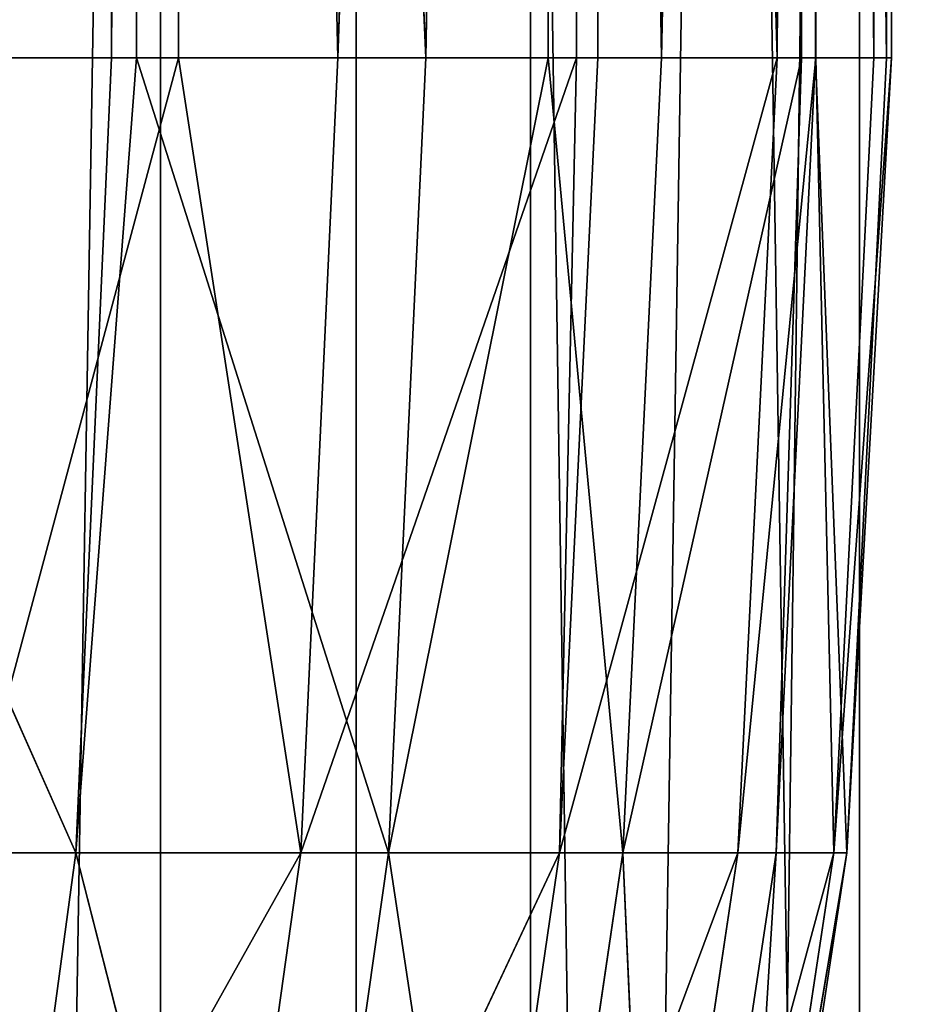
# Model space of a CAD drawing. Extents: x 12 to 103, y 2 to 366.
# Tile 351 of 656: x 91.81 to 96.39, y 104.28 to 109.27. Entities that reach past the tile are written whole.
import ezdxf

# ---------------------------------------------------------------- set-up
doc = ezdxf.new("R2010")
doc.units = 0
doc.header["$LTSCALE"] = 2.54
doc.layers.get('0').update_dxf_attribs({"color": 13, "linetype": 'CONTINUOUS'})

# ---------------------------------------------------------------- blocks, each defined once
blk = doc.blocks.new('SZCZOTKA_DO_WC_EQULA_WISZ_')
at = {"color": 0}
for p, q in [((90.4511, 3.935, 30.4463), (94.3957, 243.935, 35.621)), ((90.4511, 3.935, 30.4463), (94.3957, 243.935, 35.621)), ((96.0594, 3.935, 79.0257), (92.5226, 243.935, 84.4872)), ((96.0594, 3.935, 79.0257), (92.5226, 243.935, 84.4872)), ((92.5226, 3.935, 84.4872), (92.5226, 243.935, 84.4872)), ((92.5226, 3.935, 84.4872), (92.5226, 243.935, 84.4872)), ((93.5141, 243.935, 30.9773), (93.5141, 3.935, 30.9773)), ((93.5141, 243.935, 30.9773), (93.5141, 3.935, 30.9773)), ((97.2608, 243.935, 36.4726), (93.5141, 3.935, 30.9773)), ((97.2608, 243.935, 36.4726), (93.5141, 3.935, 30.9773)), ((93.5141, 243.935, 86.4679), (97.2608, 3.935, 80.9726)), ((93.5141, 243.935, 86.4679), (97.2608, 3.935, 80.9726)), ((93.5141, 243.935, 86.4679), (93.5141, 3.935, 86.4679)), ((93.5141, 243.935, 86.4679), (93.5141, 3.935, 86.4679)), ((94.3957, 3.935, 35.621), (94.3957, 243.935, 35.621)), ((94.3957, 3.935, 35.621), (94.3957, 243.935, 35.621)), ((94.3957, 3.935, 35.621), (97.504, 243.935, 41.3372)), ((94.3957, 3.935, 35.621), (97.504, 243.935, 41.3372)), ((96.0594, 3.935, 79.0257), (96.0594, 243.935, 79.0257)), ((96.0594, 3.935, 79.0257), (96.0594, 243.935, 79.0257)), ((92.4025, 143.935, 75.2125), (92.2761, 109.0742, 75.4682)), ((92.4025, 143.935, 75.2125), (92.2761, 109.0742, 75.4682)), ((92.4025, 109.0742, 75.2125), (92.4025, 143.935, 75.2125)), ((92.4025, 109.0742, 75.2125), (92.4025, 143.935, 75.2125)), ((93.866, 109.0742, 71.8068), (92.4025, 143.935, 75.2125)), ((93.866, 109.0742, 71.8068), (92.4025, 143.935, 75.2125)), ((93.4202, 109.0742, 44.4984), (92.614, 143.935, 42.6719)), ((93.4202, 109.0742, 44.4984), (92.614, 143.935, 42.6719)), ((92.614, 109.0742, 42.6719), (92.614, 143.935, 42.6719)), ((92.614, 109.0742, 42.6719), (92.614, 143.935, 42.6719)), ((93.4202, 109.0742, 44.4984), (94.6277, 143.935, 47.9024)), ((93.4202, 109.0742, 44.4984), (94.6277, 143.935, 47.9024)), ((93.866, 109.0742, 71.8068), (94.484, 143.935, 70.0086)), ((93.866, 109.0742, 71.8068), (94.484, 143.935, 70.0086)), ((94.484, 143.935, 70.0086), (95.0576, 109.0742, 67.9972)), ((94.484, 109.0742, 70.0086), (94.484, 143.935, 70.0086)), ((94.484, 109.0742, 70.0086), (94.484, 143.935, 70.0086)), ((94.484, 143.935, 70.0086), (95.0576, 109.0742, 67.9972)), ((94.6277, 109.0742, 47.9024), (94.6277, 143.935, 47.9024)), ((94.6277, 143.935, 47.9024), (94.7356, 109.0742, 48.2672)), ((94.6277, 109.0742, 47.9024), (94.6277, 143.935, 47.9024)), ((94.6277, 143.935, 47.9024), (94.7356, 109.0742, 48.2672)), ((94.6277, 143.935, 47.9024), (95.6429, 109.0742, 52.1543)), ((94.6277, 143.935, 47.9024), (95.6429, 109.0742, 52.1543)), ((95.0576, 109.0742, 67.9972), (95.7667, 143.935, 64.5526)), ((95.0576, 109.0742, 67.9972), (95.7667, 143.935, 64.5526)), ((95.8393, 143.935, 53.3747), (95.6429, 109.0742, 52.1543)), ((95.8393, 143.935, 53.3747), (95.6429, 109.0742, 52.1543)), ((95.7667, 143.935, 64.5526), (96.1971, 109.0742, 60.1071)), ((95.7667, 143.935, 64.5526), (96.1971, 109.0742, 60.1071)), ((95.7667, 143.935, 64.5526), (95.8376, 109.0742, 64.0825)), ((95.7667, 109.0742, 64.5526), (95.7667, 143.935, 64.5526)), ((95.7667, 109.0742, 64.5526), (95.7667, 143.935, 64.5526)), ((95.7667, 143.935, 64.5526), (95.8376, 109.0742, 64.0825)), ((95.8393, 143.935, 53.3747), (95.8393, 109.0742, 53.3747)), ((95.8393, 143.935, 53.3747), (95.8393, 109.0742, 53.3747)), ((95.8393, 143.935, 53.3747), (96.1319, 109.0742, 56.1159)), ((95.8393, 143.935, 53.3747), (96.1319, 109.0742, 56.1159)), ((96.2218, 143.935, 58.9664), (96.1319, 109.0742, 56.1159)), ((96.2218, 143.935, 58.9664), (96.1319, 109.0742, 56.1159)), ((96.2218, 143.935, 58.9664), (96.1971, 109.0742, 60.1071)), ((96.2218, 143.935, 58.9664), (96.1971, 109.0742, 60.1071)), ((96.2218, 143.935, 58.9664), (96.2218, 109.0742, 58.9664)), ((96.2218, 143.935, 58.9664), (96.2218, 109.0742, 58.9664)), ((92.2761, 109.0742, 75.4682), (90.3061, 109.0742, 78.9399)), ((90.3061, 109.0742, 78.9399), (92.0956, 105.0502, 75.3781)), ((90.3061, 109.0742, 78.9399), (92.0956, 105.0502, 75.3781)), ((92.2761, 109.0742, 75.4682), (90.3061, 109.0742, 78.9399)), ((92.614, 109.0742, 42.6719), (91.5342, 105.0502, 40.9868)), ((92.614, 109.0742, 42.6719), (91.5342, 105.0502, 40.9868)), ((91.7117, 109.0742, 40.8909), (92.614, 109.0742, 42.6719)), ((91.7117, 109.0742, 40.8909), (92.614, 109.0742, 42.6719)), ((92.4025, 109.0742, 75.2125), (92.0956, 105.0502, 75.3781)), ((92.2761, 109.0742, 75.4682), (92.0956, 105.0502, 75.3781)), ((92.4025, 109.0742, 75.2125), (92.0956, 105.0502, 75.3781)), ((92.2761, 109.0742, 75.4682), (92.0956, 105.0502, 75.3781)), ((92.4025, 109.0742, 75.2125), (92.2761, 109.0742, 75.4682)), ((92.4025, 109.0742, 75.2125), (92.2761, 109.0742, 75.4682)), ((93.866, 109.0742, 71.8068), (92.4025, 109.0742, 75.2125)), ((92.4025, 109.0742, 75.2125), (93.6769, 105.0502, 71.7365)), ((92.4025, 109.0742, 75.2125), (93.6769, 105.0502, 71.7365)), ((93.866, 109.0742, 71.8068), (92.4025, 109.0742, 75.2125)), ((92.614, 109.0742, 42.6719), (93.2335, 105.0502, 44.575)), ((92.614, 109.0742, 42.6719), (93.4202, 109.0742, 44.4984)), ((92.614, 109.0742, 42.6719), (93.2335, 105.0502, 44.575)), ((92.614, 109.0742, 42.6719), (93.4202, 109.0742, 44.4984)), ((93.4202, 109.0742, 44.4984), (93.2335, 105.0502, 44.575)), ((93.4202, 109.0742, 44.4984), (93.2335, 105.0502, 44.575)), ((94.6277, 109.0742, 47.9024), (93.2335, 105.0502, 44.575)), ((94.6277, 109.0742, 47.9024), (93.2335, 105.0502, 44.575)), ((93.4202, 109.0742, 44.4984), (94.6277, 109.0742, 47.9024)), ((93.4202, 109.0742, 44.4984), (94.6277, 109.0742, 47.9024)), ((94.484, 109.0742, 70.0086), (93.6769, 105.0502, 71.7365)), ((93.866, 109.0742, 71.8068), (93.6769, 105.0502, 71.7365)), ((94.484, 109.0742, 70.0086), (93.6769, 105.0502, 71.7365)), ((93.866, 109.0742, 71.8068), (93.6769, 105.0502, 71.7365)), ((94.484, 109.0742, 70.0086), (93.866, 109.0742, 71.8068)), ((94.484, 109.0742, 70.0086), (93.866, 109.0742, 71.8068)), ((95.0576, 109.0742, 67.9972), (94.484, 109.0742, 70.0086)), ((94.484, 109.0742, 70.0086), (94.8622, 105.0502, 67.9473)), ((94.484, 109.0742, 70.0086), (94.8622, 105.0502, 67.9473)), ((95.0576, 109.0742, 67.9972), (94.484, 109.0742, 70.0086)), ((94.6277, 109.0742, 47.9024), (94.5418, 105.0502, 48.3234)), ((94.7356, 109.0742, 48.2672), (94.5418, 105.0502, 48.3234)), ((94.6277, 109.0742, 47.9024), (94.5418, 105.0502, 48.3234)), ((94.7356, 109.0742, 48.2672), (94.5418, 105.0502, 48.3234)), ((95.6429, 109.0742, 52.1543), (94.5418, 105.0502, 48.3234)), ((95.6429, 109.0742, 52.1543), (94.5418, 105.0502, 48.3234)), ((94.6277, 109.0742, 47.9024), (94.7356, 109.0742, 48.2672)), ((94.6277, 109.0742, 47.9024), (94.7356, 109.0742, 48.2672)), ((94.7356, 109.0742, 48.2672), (95.6429, 109.0742, 52.1543)), ((94.7356, 109.0742, 48.2672), (95.6429, 109.0742, 52.1543)), ((95.7667, 109.0742, 64.5526), (94.8622, 105.0502, 67.9473)), ((95.0576, 109.0742, 67.9972), (94.8622, 105.0502, 67.9473)), ((95.7667, 109.0742, 64.5526), (94.8622, 105.0502, 67.9473)), ((95.0576, 109.0742, 67.9972), (94.8622, 105.0502, 67.9473)), ((95.7667, 109.0742, 64.5526), (95.0576, 109.0742, 67.9972)), ((95.7667, 109.0742, 64.5526), (95.0576, 109.0742, 67.9972)), ((95.6429, 109.0742, 52.1543), (95.4443, 105.0502, 52.1897)), ((95.6429, 109.0742, 52.1543), (95.4443, 105.0502, 52.1897)), ((95.8393, 109.0742, 53.3747), (95.4443, 105.0502, 52.1897)), ((95.8393, 109.0742, 53.3747), (95.4443, 105.0502, 52.1897)), ((95.8376, 109.0742, 64.0825), (95.6379, 105.0502, 64.0537)), ((95.8376, 109.0742, 64.0825), (95.6379, 105.0502, 64.0537)), ((95.7667, 109.0742, 64.5526), (95.6379, 105.0502, 64.0537)), ((95.7667, 109.0742, 64.5526), (95.6379, 105.0502, 64.0537)), ((95.6429, 109.0742, 52.1543), (95.8393, 109.0742, 53.3747)), ((95.6429, 109.0742, 52.1543), (95.8393, 109.0742, 53.3747)), ((95.8376, 109.0742, 64.0825), (95.7667, 109.0742, 64.5526)), ((95.8376, 109.0742, 64.0825), (95.7667, 109.0742, 64.5526)), ((96.1971, 109.0742, 60.1071), (95.8376, 109.0742, 64.0825)), ((95.8376, 109.0742, 64.0825), (95.9955, 105.0502, 60.0996)), ((95.8376, 109.0742, 64.0825), (95.9955, 105.0502, 60.0996)), ((96.1971, 109.0742, 60.1071), (95.8376, 109.0742, 64.0825)), ((95.8393, 109.0742, 53.3747), (95.9307, 105.0502, 56.13)), ((95.8393, 109.0742, 53.3747), (96.1319, 109.0742, 56.1159)), ((95.8393, 109.0742, 53.3747), (95.9307, 105.0502, 56.13)), ((95.8393, 109.0742, 53.3747), (96.1319, 109.0742, 56.1159)), ((96.1319, 109.0742, 56.1159), (95.9307, 105.0502, 56.13)), ((96.1319, 109.0742, 56.1159), (95.9307, 105.0502, 56.13)), ((96.2218, 109.0742, 58.9664), (95.9307, 105.0502, 56.13)), ((96.2218, 109.0742, 58.9664), (95.9307, 105.0502, 56.13)), ((96.2218, 109.0742, 58.9664), (95.9955, 105.0502, 60.0996)), ((96.1971, 109.0742, 60.1071), (95.9955, 105.0502, 60.0996)), ((96.2218, 109.0742, 58.9664), (95.9955, 105.0502, 60.0996)), ((96.1971, 109.0742, 60.1071), (95.9955, 105.0502, 60.0996)), ((96.1319, 109.0742, 56.1159), (96.2218, 109.0742, 58.9664)), ((96.1319, 109.0742, 56.1159), (96.2218, 109.0742, 58.9664)), ((96.2218, 109.0742, 58.9664), (96.1971, 109.0742, 60.1071)), ((96.2218, 109.0742, 58.9664), (96.1971, 109.0742, 60.1071)), ((90.1361, 105.0502, 78.8311), (92.0956, 105.0502, 75.3781)), ((90.1361, 105.0502, 78.8311), (92.0956, 105.0502, 75.3781)), ((91.0036, 101.0665, 41.2737), (93.2335, 105.0502, 44.575)), ((91.0036, 101.0665, 41.2737), (93.2335, 105.0502, 44.575)), ((93.2335, 105.0502, 44.575), (91.5342, 105.0502, 40.9868)), ((93.2335, 105.0502, 44.575), (91.5342, 105.0502, 40.9868)), ((91.5558, 101.0665, 75.1088), (92.0956, 105.0502, 75.3781)), ((91.5558, 101.0665, 75.1088), (92.0956, 105.0502, 75.3781)), ((92.0956, 105.0502, 75.3781), (93.6769, 105.0502, 71.7365)), ((93.1116, 101.0665, 71.526), (92.0956, 105.0502, 75.3781)), ((93.1116, 101.0665, 71.526), (92.0956, 105.0502, 75.3781)), ((92.0956, 105.0502, 75.3781), (93.6769, 105.0502, 71.7365)), ((92.6754, 101.0665, 44.8038), (94.5418, 105.0502, 48.3234)), ((92.6754, 101.0665, 44.8038), (94.5418, 105.0502, 48.3234)), ((92.6754, 101.0665, 44.8038), (93.2335, 105.0502, 44.575)), ((92.6754, 101.0665, 44.8038), (93.2335, 105.0502, 44.575)), ((93.1116, 101.0665, 71.526), (93.6769, 105.0502, 71.7365)), ((93.1116, 101.0665, 71.526), (93.6769, 105.0502, 71.7365)), ((94.5418, 105.0502, 48.3234), (93.2335, 105.0502, 44.575)), ((94.5418, 105.0502, 48.3234), (93.2335, 105.0502, 44.575)), ((93.6769, 105.0502, 71.7365), (94.8622, 105.0502, 67.9473)), ((94.2777, 101.0665, 67.7981), (93.6769, 105.0502, 71.7365)), ((94.2777, 101.0665, 67.7981), (93.6769, 105.0502, 71.7365)), ((93.6769, 105.0502, 71.7365), (94.8622, 105.0502, 67.9473)), ((93.9625, 101.0665, 48.4916), (95.4443, 105.0502, 52.1897)), ((93.9625, 101.0665, 48.4916), (95.4443, 105.0502, 52.1897)), ((93.9625, 101.0665, 48.4916), (94.5418, 105.0502, 48.3234)), ((93.9625, 101.0665, 48.4916), (94.5418, 105.0502, 48.3234)), ((94.2777, 101.0665, 67.7981), (94.8622, 105.0502, 67.9473)), ((94.2777, 101.0665, 67.7981), (94.8622, 105.0502, 67.9473)), ((95.4443, 105.0502, 52.1897), (94.5418, 105.0502, 48.3234)), ((95.4443, 105.0502, 52.1897), (94.5418, 105.0502, 48.3234)), ((94.8504, 101.0665, 52.2953), (95.9307, 105.0502, 56.13)), ((94.8504, 101.0665, 52.2953), (95.9307, 105.0502, 56.13)), ((94.8504, 101.0665, 52.2953), (95.4443, 105.0502, 52.1897)), ((94.8504, 101.0665, 52.2953), (95.4443, 105.0502, 52.1897)), ((94.8622, 105.0502, 67.9473), (95.6379, 105.0502, 64.0537)), ((95.0409, 101.0665, 63.9674), (94.8622, 105.0502, 67.9473)), ((95.0409, 101.0665, 63.9674), (94.8622, 105.0502, 67.9473)), ((94.8622, 105.0502, 67.9473), (95.6379, 105.0502, 64.0537)), ((95.0409, 101.0665, 63.9674), (95.6379, 105.0502, 64.0537)), ((95.0409, 101.0665, 63.9674), (95.6379, 105.0502, 64.0537)), ((95.3289, 101.0665, 56.1719), (95.9955, 105.0502, 60.0996)), ((95.3289, 101.0665, 56.1719), (95.9955, 105.0502, 60.0996)), ((95.3289, 101.0665, 56.1719), (95.9307, 105.0502, 56.13)), ((95.3289, 101.0665, 56.1719), (95.9307, 105.0502, 56.13)), ((95.3926, 101.0665, 60.0773), (95.6379, 105.0502, 64.0537)), ((95.3926, 101.0665, 60.0773), (95.6379, 105.0502, 64.0537)), ((95.3926, 101.0665, 60.0773), (95.9955, 105.0502, 60.0996)), ((95.3926, 101.0665, 60.0773), (95.9955, 105.0502, 60.0996)), ((95.9307, 105.0502, 56.13), (95.4443, 105.0502, 52.1897)), ((95.9307, 105.0502, 56.13), (95.4443, 105.0502, 52.1897)), ((95.6379, 105.0502, 64.0537), (95.9955, 105.0502, 60.0996)), ((95.6379, 105.0502, 64.0537), (95.9955, 105.0502, 60.0996)), ((95.9955, 105.0502, 60.0996), (95.9307, 105.0502, 56.13)), ((95.9955, 105.0502, 60.0996), (95.9307, 105.0502, 56.13))]:
    blk.add_line(p, q, dxfattribs=at)
mesh = blk.add_polyface(dxfattribs=at)
corners = [(92.5226, 243.935, 84.4872), (92.5226, 3.935, 84.4872), (88.1935, 243.935, 89.3448)]
mesh.append_faces([[corners[k] for k in face] for face in [(0, 1, 2)]], dxfattribs={"color": 0})
mesh = blk.add_polyface(dxfattribs=at)
corners = [(88.1935, 243.935, 89.3448), (92.5226, 3.935, 84.4872), (88.1935, 3.935, 89.3448)]
mesh.append_faces([[corners[k] for k in face] for face in [(0, 1, 2)]], dxfattribs={"color": 0})
mesh = blk.add_polyface(dxfattribs=at)
corners = [(93.5141, 243.935, 30.9773), (88.9903, 3.935, 26.1018), (88.9903, 243.935, 26.1018)]
mesh.append_faces([[corners[k] for k in face] for face in [(0, 1, 2)]], dxfattribs={"color": 0})
mesh = blk.add_polyface(dxfattribs=at)
corners = [(93.5141, 243.935, 30.9773), (93.5141, 3.935, 30.9773), (88.9903, 3.935, 26.1018)]
mesh.append_faces([[corners[k] for k in face] for face in [(0, 1, 2)]], dxfattribs={"color": 0})
mesh = blk.add_polyface(dxfattribs=at)
corners = [(88.9903, 243.935, 91.3434), (93.5141, 3.935, 86.4679), (93.5141, 243.935, 86.4679)]
mesh.append_faces([[corners[k] for k in face] for face in [(0, 1, 2)]], dxfattribs={"color": 0})
mesh = blk.add_polyface(dxfattribs=at)
corners = [(88.9903, 243.935, 91.3434), (88.9903, 3.935, 91.3434), (93.5141, 3.935, 86.4679)]
mesh.append_faces([[corners[k] for k in face] for face in [(0, 1, 2)]], dxfattribs={"color": 0})
mesh = blk.add_polyface(dxfattribs=at)
corners = [(90.4511, 243.935, 30.4463), (90.4511, 3.935, 30.4463), (94.3957, 243.935, 35.621)]
mesh.append_faces([[corners[k] for k in face] for face in [(0, 1, 2)]], dxfattribs={"color": 0})
mesh = blk.add_polyface(dxfattribs=at)
corners = [(94.3957, 243.935, 35.621), (90.4511, 3.935, 30.4463), (94.3957, 3.935, 35.621)]
mesh.append_faces([[corners[k] for k in face] for face in [(0, 1, 2)]], dxfattribs={"color": 0})
mesh = blk.add_polyface(dxfattribs=at)
corners = [(96.0594, 243.935, 79.0257), (96.0594, 3.935, 79.0257), (92.5226, 243.935, 84.4872)]
mesh.append_faces([[corners[k] for k in face] for face in [(0, 1, 2)]], dxfattribs={"color": 0})
mesh = blk.add_polyface(dxfattribs=at)
corners = [(92.5226, 243.935, 84.4872), (96.0594, 3.935, 79.0257), (92.5226, 3.935, 84.4872)]
mesh.append_faces([[corners[k] for k in face] for face in [(0, 1, 2)]], dxfattribs={"color": 0})
mesh = blk.add_polyface(dxfattribs=at)
corners = [(97.2608, 243.935, 36.4726), (93.5141, 3.935, 30.9773), (93.5141, 243.935, 30.9773)]
mesh.append_faces([[corners[k] for k in face] for face in [(0, 1, 2)]], dxfattribs={"color": 0})
mesh = blk.add_polyface(dxfattribs=at)
corners = [(97.2608, 243.935, 36.4726), (97.2608, 3.935, 36.4726), (93.5141, 3.935, 30.9773)]
mesh.append_faces([[corners[k] for k in face] for face in [(0, 1, 2)]], dxfattribs={"color": 0})
mesh = blk.add_polyface(dxfattribs=at)
corners = [(93.5141, 243.935, 86.4679), (97.2608, 3.935, 80.9726), (97.2608, 243.935, 80.9726)]
mesh.append_faces([[corners[k] for k in face] for face in [(0, 1, 2)]], dxfattribs={"color": 0})
mesh = blk.add_polyface(dxfattribs=at)
corners = [(93.5141, 243.935, 86.4679), (93.5141, 3.935, 86.4679), (97.2608, 3.935, 80.9726)]
mesh.append_faces([[corners[k] for k in face] for face in [(0, 1, 2)]], dxfattribs={"color": 0})
mesh = blk.add_polyface(dxfattribs=at)
corners = [(94.3957, 243.935, 35.621), (94.3957, 3.935, 35.621), (97.504, 243.935, 41.3372)]
mesh.append_faces([[corners[k] for k in face] for face in [(0, 1, 2)]], dxfattribs={"color": 0})
mesh = blk.add_polyface(dxfattribs=at)
corners = [(97.504, 243.935, 41.3372), (94.3957, 3.935, 35.621), (97.504, 3.935, 41.3372)]
mesh.append_faces([[corners[k] for k in face] for face in [(0, 1, 2)]], dxfattribs={"color": 0})
mesh = blk.add_polyface(dxfattribs=at)
corners = [(98.7211, 243.935, 73.0884), (98.7211, 3.935, 73.0884), (96.0594, 243.935, 79.0257)]
mesh.append_faces([[corners[k] for k in face] for face in [(0, 1, 2)]], dxfattribs={"color": 0})
mesh = blk.add_polyface(dxfattribs=at)
corners = [(96.0594, 243.935, 79.0257), (98.7211, 3.935, 73.0884), (96.0594, 3.935, 79.0257)]
mesh.append_faces([[corners[k] for k in face] for face in [(0, 1, 2)]], dxfattribs={"color": 0})
mesh = blk.add_polyface(dxfattribs=at)
corners = [(89.5686, 143.935, 80.0481), (90.3061, 109.0742, 78.9399), (92.4025, 143.935, 75.2125)]
mesh.append_faces([[corners[k] for k in face] for face in [(0, 1, 2)]], dxfattribs={"color": 0})
mesh = blk.add_polyface(dxfattribs=at)
corners = [(92.614, 143.935, 42.6719), (91.7117, 109.0742, 40.8909), (89.8432, 143.935, 37.7999)]
mesh.append_faces([[corners[k] for k in face] for face in [(0, 1, 2)]], dxfattribs={"color": 0})
mesh = blk.add_polyface(dxfattribs=at)
corners = [(92.4025, 143.935, 75.2125), (90.3061, 109.0742, 78.9399), (92.2761, 109.0742, 75.4682)]
mesh.append_faces([[corners[k] for k in face] for face in [(0, 1, 2)]], dxfattribs={"color": 0})
mesh = blk.add_polyface(dxfattribs=at)
corners = [(92.614, 143.935, 42.6719), (92.614, 109.0742, 42.6719), (91.7117, 109.0742, 40.8909)]
mesh.append_faces([[corners[k] for k in face] for face in [(0, 1, 2)]], dxfattribs={"color": 0})
mesh = blk.add_polyface(dxfattribs=at)
corners = [(92.4025, 143.935, 75.2125), (92.2761, 109.0742, 75.4682), (92.4025, 109.0742, 75.2125)]
mesh.append_faces([[corners[k] for k in face] for face in [(0, 1, 2)]], dxfattribs={"color": 0})
mesh = blk.add_polyface(dxfattribs=at)
corners = [(92.4025, 143.935, 75.2125), (92.4025, 109.0742, 75.2125), (93.866, 109.0742, 71.8068)]
mesh.append_faces([[corners[k] for k in face] for face in [(0, 1, 2)]], dxfattribs={"color": 0})
mesh = blk.add_polyface(dxfattribs=at)
corners = [(92.4025, 143.935, 75.2125), (93.866, 109.0742, 71.8068), (94.484, 143.935, 70.0086)]
mesh.append_faces([[corners[k] for k in face] for face in [(0, 1, 2)]], dxfattribs={"color": 0})
mesh = blk.add_polyface(dxfattribs=at)
corners = [(94.6277, 143.935, 47.9024), (93.4202, 109.0742, 44.4984), (92.614, 143.935, 42.6719)]
mesh.append_faces([[corners[k] for k in face] for face in [(0, 1, 2)]], dxfattribs={"color": 0})
mesh = blk.add_polyface(dxfattribs=at)
corners = [(92.614, 143.935, 42.6719), (93.4202, 109.0742, 44.4984), (92.614, 109.0742, 42.6719)]
mesh.append_faces([[corners[k] for k in face] for face in [(0, 1, 2)]], dxfattribs={"color": 0})
mesh = blk.add_polyface(dxfattribs=at)
corners = [(94.6277, 143.935, 47.9024), (94.6277, 109.0742, 47.9024), (93.4202, 109.0742, 44.4984)]
mesh.append_faces([[corners[k] for k in face] for face in [(0, 1, 2)]], dxfattribs={"color": 0})
mesh = blk.add_polyface(dxfattribs=at)
corners = [(94.484, 143.935, 70.0086), (93.866, 109.0742, 71.8068), (94.484, 109.0742, 70.0086)]
mesh.append_faces([[corners[k] for k in face] for face in [(0, 1, 2)]], dxfattribs={"color": 0})
mesh = blk.add_polyface(dxfattribs=at)
corners = [(94.484, 143.935, 70.0086), (95.0576, 109.0742, 67.9972), (95.7667, 143.935, 64.5526)]
mesh.append_faces([[corners[k] for k in face] for face in [(0, 1, 2)]], dxfattribs={"color": 0})
mesh = blk.add_polyface(dxfattribs=at)
corners = [(94.484, 143.935, 70.0086), (94.484, 109.0742, 70.0086), (95.0576, 109.0742, 67.9972)]
mesh.append_faces([[corners[k] for k in face] for face in [(0, 1, 2)]], dxfattribs={"color": 0})
mesh = blk.add_polyface(dxfattribs=at)
corners = [(94.6277, 143.935, 47.9024), (94.7356, 109.0742, 48.2672), (94.6277, 109.0742, 47.9024)]
mesh.append_faces([[corners[k] for k in face] for face in [(0, 1, 2)]], dxfattribs={"color": 0})
mesh = blk.add_polyface(dxfattribs=at)
corners = [(94.6277, 143.935, 47.9024), (95.6429, 109.0742, 52.1543), (94.7356, 109.0742, 48.2672)]
mesh.append_faces([[corners[k] for k in face] for face in [(0, 1, 2)]], dxfattribs={"color": 0})
mesh = blk.add_polyface(dxfattribs=at)
corners = [(95.8393, 143.935, 53.3747), (95.6429, 109.0742, 52.1543), (94.6277, 143.935, 47.9024)]
mesh.append_faces([[corners[k] for k in face] for face in [(0, 1, 2)]], dxfattribs={"color": 0})
mesh = blk.add_polyface(dxfattribs=at)
corners = [(95.7667, 143.935, 64.5526), (95.0576, 109.0742, 67.9972), (95.7667, 109.0742, 64.5526)]
mesh.append_faces([[corners[k] for k in face] for face in [(0, 1, 2)]], dxfattribs={"color": 0})
mesh = blk.add_polyface(dxfattribs=at)
corners = [(95.8393, 143.935, 53.3747), (95.8393, 109.0742, 53.3747), (95.6429, 109.0742, 52.1543)]
mesh.append_faces([[corners[k] for k in face] for face in [(0, 1, 2)]], dxfattribs={"color": 0})
mesh = blk.add_polyface(dxfattribs=at)
corners = [(95.7667, 143.935, 64.5526), (96.1971, 109.0742, 60.1071), (96.2218, 143.935, 58.9664)]
mesh.append_faces([[corners[k] for k in face] for face in [(0, 1, 2)]], dxfattribs={"color": 0})
mesh = blk.add_polyface(dxfattribs=at)
corners = [(95.7667, 143.935, 64.5526), (95.8376, 109.0742, 64.0825), (96.1971, 109.0742, 60.1071)]
mesh.append_faces([[corners[k] for k in face] for face in [(0, 1, 2)]], dxfattribs={"color": 0})
mesh = blk.add_polyface(dxfattribs=at)
corners = [(95.7667, 143.935, 64.5526), (95.7667, 109.0742, 64.5526), (95.8376, 109.0742, 64.0825)]
mesh.append_faces([[corners[k] for k in face] for face in [(0, 1, 2)]], dxfattribs={"color": 0})
mesh = blk.add_polyface(dxfattribs=at)
corners = [(95.8393, 143.935, 53.3747), (96.1319, 109.0742, 56.1159), (95.8393, 109.0742, 53.3747)]
mesh.append_faces([[corners[k] for k in face] for face in [(0, 1, 2)]], dxfattribs={"color": 0})
mesh = blk.add_polyface(dxfattribs=at)
corners = [(96.2218, 143.935, 58.9664), (96.1319, 109.0742, 56.1159), (95.8393, 143.935, 53.3747)]
mesh.append_faces([[corners[k] for k in face] for face in [(0, 1, 2)]], dxfattribs={"color": 0})
mesh = blk.add_polyface(dxfattribs=at)
corners = [(96.2218, 143.935, 58.9664), (96.2218, 109.0742, 58.9664), (96.1319, 109.0742, 56.1159)]
mesh.append_faces([[corners[k] for k in face] for face in [(0, 1, 2)]], dxfattribs={"color": 0})
mesh = blk.add_polyface(dxfattribs=at)
corners = [(96.2218, 143.935, 58.9664), (96.1971, 109.0742, 60.1071), (96.2218, 109.0742, 58.9664)]
mesh.append_faces([[corners[k] for k in face] for face in [(0, 1, 2)]], dxfattribs={"color": 0})
mesh = blk.add_polyface(dxfattribs=at)
corners = [(90.3061, 109.0742, 78.9399), (90.1361, 105.0502, 78.8311), (92.0956, 105.0502, 75.3781)]
mesh.append_faces([[corners[k] for k in face] for face in [(0, 1, 2)]], dxfattribs={"color": 0})
mesh = blk.add_polyface(dxfattribs=at)
corners = [(90.3061, 109.0742, 78.9399), (92.0956, 105.0502, 75.3781), (92.2761, 109.0742, 75.4682)]
mesh.append_faces([[corners[k] for k in face] for face in [(0, 1, 2)]], dxfattribs={"color": 0})
mesh = blk.add_polyface(dxfattribs=at)
corners = [(92.614, 109.0742, 42.6719), (91.5342, 105.0502, 40.9868), (91.7117, 109.0742, 40.8909)]
mesh.append_faces([[corners[k] for k in face] for face in [(0, 1, 2)]], dxfattribs={"color": 0})
mesh = blk.add_polyface(dxfattribs=at)
corners = [(92.614, 109.0742, 42.6719), (93.2335, 105.0502, 44.575), (91.5342, 105.0502, 40.9868)]
mesh.append_faces([[corners[k] for k in face] for face in [(0, 1, 2)]], dxfattribs={"color": 0})
mesh = blk.add_polyface(dxfattribs=at)
corners = [(92.4025, 109.0742, 75.2125), (92.0956, 105.0502, 75.3781), (93.6769, 105.0502, 71.7365)]
mesh.append_faces([[corners[k] for k in face] for face in [(0, 1, 2)]], dxfattribs={"color": 0})
mesh = blk.add_polyface(dxfattribs=at)
corners = [(92.2761, 109.0742, 75.4682), (92.0956, 105.0502, 75.3781), (92.4025, 109.0742, 75.2125)]
mesh.append_faces([[corners[k] for k in face] for face in [(0, 1, 2)]], dxfattribs={"color": 0})
mesh = blk.add_polyface(dxfattribs=at)
corners = [(92.4025, 109.0742, 75.2125), (93.6769, 105.0502, 71.7365), (93.866, 109.0742, 71.8068)]
mesh.append_faces([[corners[k] for k in face] for face in [(0, 1, 2)]], dxfattribs={"color": 0})
mesh = blk.add_polyface(dxfattribs=at)
corners = [(93.4202, 109.0742, 44.4984), (93.2335, 105.0502, 44.575), (92.614, 109.0742, 42.6719)]
mesh.append_faces([[corners[k] for k in face] for face in [(0, 1, 2)]], dxfattribs={"color": 0})
mesh = blk.add_polyface(dxfattribs=at)
corners = [(94.6277, 109.0742, 47.9024), (93.2335, 105.0502, 44.575), (93.4202, 109.0742, 44.4984)]
mesh.append_faces([[corners[k] for k in face] for face in [(0, 1, 2)]], dxfattribs={"color": 0})
mesh = blk.add_polyface(dxfattribs=at)
corners = [(94.6277, 109.0742, 47.9024), (94.5418, 105.0502, 48.3234), (93.2335, 105.0502, 44.575)]
mesh.append_faces([[corners[k] for k in face] for face in [(0, 1, 2)]], dxfattribs={"color": 0})
mesh = blk.add_polyface(dxfattribs=at)
corners = [(94.484, 109.0742, 70.0086), (93.6769, 105.0502, 71.7365), (94.8622, 105.0502, 67.9473)]
mesh.append_faces([[corners[k] for k in face] for face in [(0, 1, 2)]], dxfattribs={"color": 0})
mesh = blk.add_polyface(dxfattribs=at)
corners = [(93.866, 109.0742, 71.8068), (93.6769, 105.0502, 71.7365), (94.484, 109.0742, 70.0086)]
mesh.append_faces([[corners[k] for k in face] for face in [(0, 1, 2)]], dxfattribs={"color": 0})
mesh = blk.add_polyface(dxfattribs=at)
corners = [(94.484, 109.0742, 70.0086), (94.8622, 105.0502, 67.9473), (95.0576, 109.0742, 67.9972)]
mesh.append_faces([[corners[k] for k in face] for face in [(0, 1, 2)]], dxfattribs={"color": 0})
mesh = blk.add_polyface(dxfattribs=at)
corners = [(94.7356, 109.0742, 48.2672), (94.5418, 105.0502, 48.3234), (94.6277, 109.0742, 47.9024)]
mesh.append_faces([[corners[k] for k in face] for face in [(0, 1, 2)]], dxfattribs={"color": 0})
mesh = blk.add_polyface(dxfattribs=at)
corners = [(95.6429, 109.0742, 52.1543), (94.5418, 105.0502, 48.3234), (94.7356, 109.0742, 48.2672)]
mesh.append_faces([[corners[k] for k in face] for face in [(0, 1, 2)]], dxfattribs={"color": 0})
mesh = blk.add_polyface(dxfattribs=at)
corners = [(95.6429, 109.0742, 52.1543), (95.4443, 105.0502, 52.1897), (94.5418, 105.0502, 48.3234)]
mesh.append_faces([[corners[k] for k in face] for face in [(0, 1, 2)]], dxfattribs={"color": 0})
mesh = blk.add_polyface(dxfattribs=at)
corners = [(95.7667, 109.0742, 64.5526), (94.8622, 105.0502, 67.9473), (95.6379, 105.0502, 64.0537)]
mesh.append_faces([[corners[k] for k in face] for face in [(0, 1, 2)]], dxfattribs={"color": 0})
mesh = blk.add_polyface(dxfattribs=at)
corners = [(95.0576, 109.0742, 67.9972), (94.8622, 105.0502, 67.9473), (95.7667, 109.0742, 64.5526)]
mesh.append_faces([[corners[k] for k in face] for face in [(0, 1, 2)]], dxfattribs={"color": 0})
mesh = blk.add_polyface(dxfattribs=at)
corners = [(95.8393, 109.0742, 53.3747), (95.4443, 105.0502, 52.1897), (95.6429, 109.0742, 52.1543)]
mesh.append_faces([[corners[k] for k in face] for face in [(0, 1, 2)]], dxfattribs={"color": 0})
mesh = blk.add_polyface(dxfattribs=at)
corners = [(95.8393, 109.0742, 53.3747), (95.9307, 105.0502, 56.13), (95.4443, 105.0502, 52.1897)]
mesh.append_faces([[corners[k] for k in face] for face in [(0, 1, 2)]], dxfattribs={"color": 0})
mesh = blk.add_polyface(dxfattribs=at)
corners = [(95.8376, 109.0742, 64.0825), (95.6379, 105.0502, 64.0537), (95.9955, 105.0502, 60.0996)]
mesh.append_faces([[corners[k] for k in face] for face in [(0, 1, 2)]], dxfattribs={"color": 0})
mesh = blk.add_polyface(dxfattribs=at)
corners = [(95.7667, 109.0742, 64.5526), (95.6379, 105.0502, 64.0537), (95.8376, 109.0742, 64.0825)]
mesh.append_faces([[corners[k] for k in face] for face in [(0, 1, 2)]], dxfattribs={"color": 0})
mesh = blk.add_polyface(dxfattribs=at)
corners = [(95.8376, 109.0742, 64.0825), (95.9955, 105.0502, 60.0996), (96.1971, 109.0742, 60.1071)]
mesh.append_faces([[corners[k] for k in face] for face in [(0, 1, 2)]], dxfattribs={"color": 0})
mesh = blk.add_polyface(dxfattribs=at)
corners = [(96.1319, 109.0742, 56.1159), (95.9307, 105.0502, 56.13), (95.8393, 109.0742, 53.3747)]
mesh.append_faces([[corners[k] for k in face] for face in [(0, 1, 2)]], dxfattribs={"color": 0})
mesh = blk.add_polyface(dxfattribs=at)
corners = [(96.2218, 109.0742, 58.9664), (95.9307, 105.0502, 56.13), (96.1319, 109.0742, 56.1159)]
mesh.append_faces([[corners[k] for k in face] for face in [(0, 1, 2)]], dxfattribs={"color": 0})
mesh = blk.add_polyface(dxfattribs=at)
corners = [(96.2218, 109.0742, 58.9664), (95.9955, 105.0502, 60.0996), (95.9307, 105.0502, 56.13)]
mesh.append_faces([[corners[k] for k in face] for face in [(0, 1, 2)]], dxfattribs={"color": 0})
mesh = blk.add_polyface(dxfattribs=at)
corners = [(96.1971, 109.0742, 60.1071), (95.9955, 105.0502, 60.0996), (96.2218, 109.0742, 58.9664)]
mesh.append_faces([[corners[k] for k in face] for face in [(0, 1, 2)]], dxfattribs={"color": 0})
mesh = blk.add_polyface(dxfattribs=at)
corners = [(90.1361, 105.0502, 78.8311), (91.5558, 101.0665, 75.1088), (92.0956, 105.0502, 75.3781)]
mesh.append_faces([[corners[k] for k in face] for face in [(0, 1, 2)]], dxfattribs={"color": 0})
mesh = blk.add_polyface(dxfattribs=at)
corners = [(93.2335, 105.0502, 44.575), (92.6754, 101.0665, 44.8038), (91.0036, 101.0665, 41.2737)]
mesh.append_faces([[corners[k] for k in face] for face in [(0, 1, 2)]], dxfattribs={"color": 0})
mesh = blk.add_polyface(dxfattribs=at)
corners = [(93.2335, 105.0502, 44.575), (91.0036, 101.0665, 41.2737), (91.5342, 105.0502, 40.9868)]
mesh.append_faces([[corners[k] for k in face] for face in [(0, 1, 2)]], dxfattribs={"color": 0})
mesh = blk.add_polyface(dxfattribs=at)
corners = [(92.0956, 105.0502, 75.3781), (91.5558, 101.0665, 75.1088), (93.1116, 101.0665, 71.526)]
mesh.append_faces([[corners[k] for k in face] for face in [(0, 1, 2)]], dxfattribs={"color": 0})
mesh = blk.add_polyface(dxfattribs=at)
corners = [(92.0956, 105.0502, 75.3781), (93.1116, 101.0665, 71.526), (93.6769, 105.0502, 71.7365)]
mesh.append_faces([[corners[k] for k in face] for face in [(0, 1, 2)]], dxfattribs={"color": 0})
mesh = blk.add_polyface(dxfattribs=at)
corners = [(94.5418, 105.0502, 48.3234), (93.9625, 101.0665, 48.4916), (92.6754, 101.0665, 44.8038)]
mesh.append_faces([[corners[k] for k in face] for face in [(0, 1, 2)]], dxfattribs={"color": 0})
mesh = blk.add_polyface(dxfattribs=at)
corners = [(94.5418, 105.0502, 48.3234), (92.6754, 101.0665, 44.8038), (93.2335, 105.0502, 44.575)]
mesh.append_faces([[corners[k] for k in face] for face in [(0, 1, 2)]], dxfattribs={"color": 0})
mesh = blk.add_polyface(dxfattribs=at)
corners = [(93.6769, 105.0502, 71.7365), (93.1116, 101.0665, 71.526), (94.2777, 101.0665, 67.7981)]
mesh.append_faces([[corners[k] for k in face] for face in [(0, 1, 2)]], dxfattribs={"color": 0})
mesh = blk.add_polyface(dxfattribs=at)
corners = [(93.6769, 105.0502, 71.7365), (94.2777, 101.0665, 67.7981), (94.8622, 105.0502, 67.9473)]
mesh.append_faces([[corners[k] for k in face] for face in [(0, 1, 2)]], dxfattribs={"color": 0})
mesh = blk.add_polyface(dxfattribs=at)
corners = [(95.4443, 105.0502, 52.1897), (94.8504, 101.0665, 52.2953), (93.9625, 101.0665, 48.4916)]
mesh.append_faces([[corners[k] for k in face] for face in [(0, 1, 2)]], dxfattribs={"color": 0})
mesh = blk.add_polyface(dxfattribs=at)
corners = [(95.4443, 105.0502, 52.1897), (93.9625, 101.0665, 48.4916), (94.5418, 105.0502, 48.3234)]
mesh.append_faces([[corners[k] for k in face] for face in [(0, 1, 2)]], dxfattribs={"color": 0})
mesh = blk.add_polyface(dxfattribs=at)
corners = [(94.8622, 105.0502, 67.9473), (94.2777, 101.0665, 67.7981), (95.0409, 101.0665, 63.9674)]
mesh.append_faces([[corners[k] for k in face] for face in [(0, 1, 2)]], dxfattribs={"color": 0})
mesh = blk.add_polyface(dxfattribs=at)
corners = [(95.9307, 105.0502, 56.13), (95.3289, 101.0665, 56.1719), (94.8504, 101.0665, 52.2953)]
mesh.append_faces([[corners[k] for k in face] for face in [(0, 1, 2)]], dxfattribs={"color": 0})
mesh = blk.add_polyface(dxfattribs=at)
corners = [(95.9307, 105.0502, 56.13), (94.8504, 101.0665, 52.2953), (95.4443, 105.0502, 52.1897)]
mesh.append_faces([[corners[k] for k in face] for face in [(0, 1, 2)]], dxfattribs={"color": 0})
mesh = blk.add_polyface(dxfattribs=at)
corners = [(94.8622, 105.0502, 67.9473), (95.0409, 101.0665, 63.9674), (95.6379, 105.0502, 64.0537)]
mesh.append_faces([[corners[k] for k in face] for face in [(0, 1, 2)]], dxfattribs={"color": 0})
mesh = blk.add_polyface(dxfattribs=at)
corners = [(95.6379, 105.0502, 64.0537), (95.0409, 101.0665, 63.9674), (95.3926, 101.0665, 60.0773)]
mesh.append_faces([[corners[k] for k in face] for face in [(0, 1, 2)]], dxfattribs={"color": 0})
mesh = blk.add_polyface(dxfattribs=at)
corners = [(95.9955, 105.0502, 60.0996), (95.3926, 101.0665, 60.0773), (95.3289, 101.0665, 56.1719)]
mesh.append_faces([[corners[k] for k in face] for face in [(0, 1, 2)]], dxfattribs={"color": 0})
mesh = blk.add_polyface(dxfattribs=at)
corners = [(95.9955, 105.0502, 60.0996), (95.3289, 101.0665, 56.1719), (95.9307, 105.0502, 56.13)]
mesh.append_faces([[corners[k] for k in face] for face in [(0, 1, 2)]], dxfattribs={"color": 0})
mesh = blk.add_polyface(dxfattribs=at)
corners = [(95.6379, 105.0502, 64.0537), (95.3926, 101.0665, 60.0773), (95.9955, 105.0502, 60.0996)]
mesh.append_faces([[corners[k] for k in face] for face in [(0, 1, 2)]], dxfattribs={"color": 0})

msp = doc.modelspace()

# ---------------------------------------------------------------- block references
at = {"color": 0}
msp.add_blockref('SZCZOTKA_DO_WC_EQULA_WISZ_', (0, 0), dxfattribs=at)

doc.saveas('drawing.dxf')
